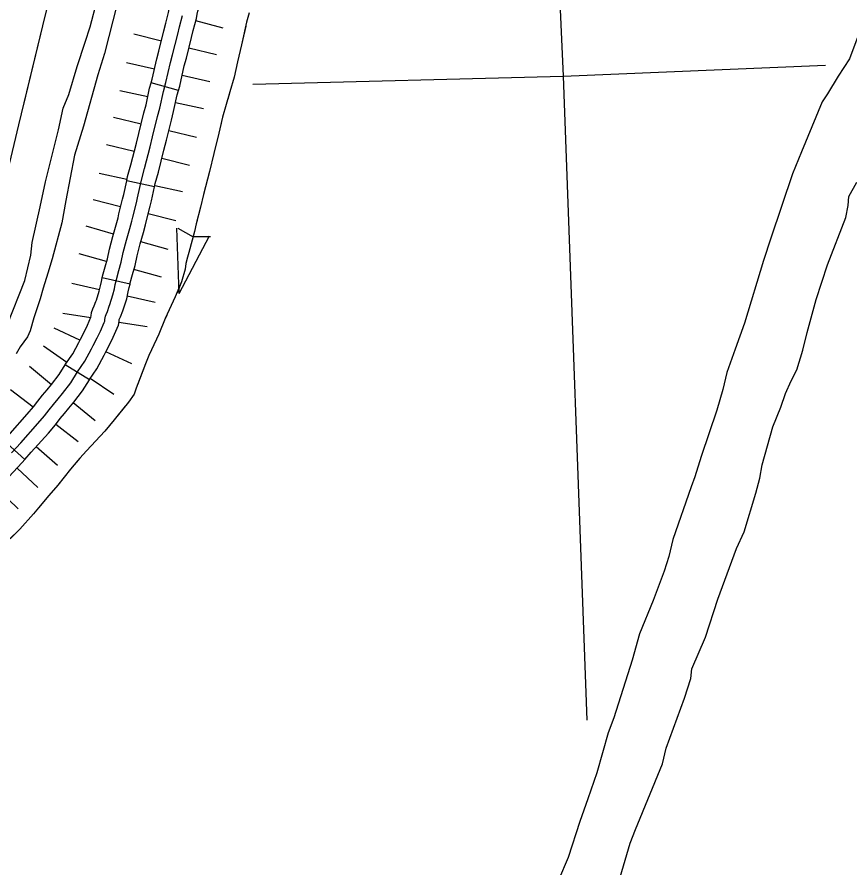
# Model space of a CAD drawing. Extents: x 1720274 to 1751788, y 372074 to 391887.
# Drawn here: x 1734489 to 1735183, y 380554 to 381263 of the extents above; entities that cross this region are included whole.
import ezdxf

# ---------------------------------------------------------------- set-up
doc = ezdxf.new("R2010")
doc.units = 0
for name, color, linetype in [('Level 29', 7, 'Continuous'), ('Level 32', 7, 'Continuous'), ('Level 35', 7, 'Continuous'), ('Level 43', 7, 'Continuous'), ('Level 5', 7, 'Continuous')]:
    doc.layers.add(name, color=color, linetype=linetype)

msp = doc.modelspace()

# ---------------------------------------------------------------- linework, layer by layer
at = {"layer": 'Level 29'}
for p, q in [((1734660.5, 381253.48), (1734637.64, 381259.74)), ((1734608.87, 381242.76), (1734585.86, 381248.47)), ((1734608.87, 381242.76), (1734585.86, 381248.47)), ((1734654.87, 381231.34), (1734631.87, 381237.05)), ((1734654.87, 381231.34), (1734631.87, 381237.05)), ((1734603.09, 381219.56), (1734579.99, 381224.85)), ((1734649.29, 381208.97), (1734626.19, 381214.26)), ((1734597.53, 381196.35), (1734574.36, 381201.31)), ((1734643.88, 381186.43), (1734620.71, 381191.39)), ((1734591.99, 381173.65), (1734568.96, 381179.24)), ((1734591.99, 381173.65), (1734568.96, 381179.24)), ((1734638.05, 381162.47), (1734615.02, 381168.06)), ((1734638.05, 381162.47), (1734615.02, 381168.06)), ((1734586.29, 381150.75), (1734563.3, 381156.53)), ((1734632.25, 381139.17), (1734609.27, 381144.96)), ((1734580.26, 381127.45), (1734557.11, 381132.52)), ((1734626.56, 381117.3), (1734603.41, 381122.38)), ((1734574.98, 381104.74), (1734552, 381110.54)), ((1734574.98, 381104.74), (1734552, 381110.54)), ((1734620.93, 381093.12), (1734597.96, 381098.93)), ((1734620.93, 381093.12), (1734597.96, 381098.93)), ((1734568.99, 381082.16), (1734546.18, 381088.62)), ((1734614.59, 381069.24), (1734591.79, 381075.7)), ((1734563.29, 381059.15), (1734540.48, 381065.57)), ((1734608.91, 381046.3), (1734586.1, 381052.72)), ((1734557.4, 381035.59), (1734534.3, 381040.89)), ((1734557.4, 381035.59), (1734534.3, 381040.89)), ((1734603.6, 381025.01), (1734580.5, 381030.3)), ((1734603.6, 381025.01), (1734580.5, 381030.3)), ((1734550.15, 381012.31), (1734526.75, 381016.08)), ((1734596.95, 381004.77), (1734573.55, 381008.54)), ((1734541.09, 380993.91), (1734519.54, 381003.76)), ((1734530.15, 380975.27), (1734510.61, 380988.67)), ((1734530.15, 380975.27), (1734510.61, 380988.67)), ((1734584.2, 380974.2), (1734562.65, 380984.05)), ((1734517.25, 380956.67), (1734498.94, 380971.72)), ((1734569.24, 380948.46), (1734549.7, 380961.86)), ((1734569.24, 380948.46), (1734549.7, 380961.86)), ((1734502.1, 380937.93), (1734483.3, 380952.37)), ((1734553.86, 380926.56), (1734535.55, 380941.62)), ((1734539.7, 380909.07), (1734520.9, 380923.5)), ((1734522.44, 380889.36), (1734504.7, 380905.07)), ((1734522.44, 380889.36), (1734504.7, 380905.07)), ((1734506.09, 380871.22), (1734488.68, 380887.29)), ((1734489.63, 380853.43), (1734472.46, 380869.77))]:
    msp.add_line(p, q, dxfattribs=at)
msp.add_lwpolyline([(1734484.12, 380899.82), (1734491.72, 380908.29), (1734505.89, 380924.28), (1734511.45, 380930.65), (1734515.4, 380935.79), (1734519.01, 380940.31), (1734522.86, 380944.83), (1734526.62, 380949.4), (1734533.56, 380958.35), (1734539.12, 380967.39), (1734545.16, 380976.19), (1734550.77, 380986.57), (1734552.05, 380989.37), (1734555.33, 380995.7), (1734558.09, 381001.27), (1734561.23, 381008.41), (1734561.7, 381009.5), (1734561.94, 381010.98), (1734562.13, 381012.4), (1734562.32, 381013.88), (1734562.79, 381015.16), (1734563.98, 381017.69), (1734565.55, 381022.02), (1734566.03, 381023.44), (1734568.59, 381031.39), (1734569.78, 381036.58), (1734570.54, 381040.15), (1734571.49, 381044.29), (1734573.49, 381051.66), (1734575.49, 381058.75), (1734577.15, 381066.75), (1734579.86, 381077.07), (1734582.57, 381086.64), (1734584.28, 381092.82), (1734585.04, 381096.2), (1734588.09, 381108.24), (1734589.08, 381112.38), (1734592.32, 381127.13), (1734594.98, 381136.74), (1734599.54, 381154.87), (1734601.64, 381163.15), (1734605.72, 381180), (1734607.63, 381186.9), (1734610.62, 381200.89), (1734612.66, 381208.31), (1734616.52, 381225.11), (1734618.27, 381231.48), (1734622.51, 381248.52), (1734623.98, 381254.7), (1734626.55, 381264.08)], dxfattribs=at)
at = {"layer": 'Level 32'}
for p, q in [((1734623.16, 381201.79), (1734600.31, 381208.08)), ((1734603.2, 381121.45), (1734580.05, 381126.53)), ((1734582.78, 381040.47), (1734559.68, 381045.78)), ((1734548.96, 380960.78), (1734528.78, 380973.2)), ((1734495.18, 380894.41), (1734477.55, 380910.24))]:
    msp.add_line(p, q, dxfattribs=at)
for points in [[(1734600.31, 381208.08), (1734601.17, 381211.21), (1734605.02, 381228.01), (1734606.81, 381234.49), (1734610.99, 381251.32), (1734612.5, 381257.64), (1734614.96, 381266.65), (1734615.45, 381269.46), (1734616.07, 381272.93), (1734617.1, 381276.7), (1734618.01, 381279.42), (1734620.19, 381288.21), (1734620.35, 381288.83)], [(1734623.16, 381201.79), (1734624.16, 381205.41), (1734628.01, 381222.21), (1734629.74, 381228.48), (1734634.02, 381245.72), (1734635.46, 381251.76), (1734638.13, 381261.51), (1734638.79, 381265.36), (1734639.21, 381267.69), (1734639.79, 381269.82), (1734640.79, 381272.81), (1734643.17, 381282.39), (1734643.3, 381282.91)], [(1734484.12, 380899.82), (1734491.72, 380908.29), (1734505.89, 380924.28), (1734511.45, 380930.65), (1734515.4, 380935.79), (1734519.01, 380940.31), (1734522.86, 380944.83), (1734526.62, 380949.4), (1734533.56, 380958.35), (1734539.12, 380967.39), (1734545.16, 380976.19), (1734550.77, 380986.57), (1734552.05, 380989.37), (1734555.33, 380995.7), (1734558.09, 381001.27), (1734561.23, 381008.41), (1734561.7, 381009.5), (1734561.94, 381010.98), (1734562.13, 381012.4), (1734562.32, 381013.88), (1734562.79, 381015.16), (1734563.98, 381017.69), (1734565.55, 381022.02), (1734566.03, 381023.44), (1734568.59, 381031.39), (1734569.78, 381036.58), (1734570.54, 381040.15), (1734571.49, 381044.29), (1734573.49, 381051.66), (1734575.49, 381058.75), (1734577.15, 381066.75), (1734579.86, 381077.07), (1734582.57, 381086.64), (1734584.28, 381092.82), (1734585.04, 381096.2), (1734588.09, 381108.24), (1734589.08, 381112.38), (1734592.32, 381127.13), (1734594.98, 381136.74), (1734599.54, 381154.87), (1734601.64, 381163.15), (1734605.72, 381180), (1734607.63, 381186.9), (1734610.62, 381200.89), (1734612.66, 381208.31), (1734616.52, 381225.11), (1734618.27, 381231.48), (1734622.51, 381248.52), (1734623.98, 381254.7), (1734626.55, 381264.08)], [(1734580.05, 381126.53), (1734580.81, 381129.98), (1734583.52, 381139.77), (1734588.05, 381157.77), (1734590.13, 381166), (1734594.25, 381182.97), (1734596.11, 381189.71), (1734599.1, 381203.7), (1734600.31, 381208.08)], [(1734603.2, 381121.45), (1734603.82, 381124.28), (1734606.44, 381133.71), (1734611.03, 381151.97), (1734613.14, 381160.3), (1734617.2, 381177.02), (1734619.14, 381184.08), (1734622.14, 381198.07), (1734623.16, 381201.79)], [(1734559.68, 381045.78), (1734560, 381047.16), (1734562.07, 381054.82), (1734563.97, 381061.57), (1734565.61, 381069.46), (1734568.43, 381080.19), (1734571.16, 381089.83), (1734572.79, 381095.71), (1734573.52, 381098.95), (1734576.58, 381111.08), (1734577.54, 381115.04), (1734580.05, 381126.53)], [(1734582.78, 381040.47), (1734582.99, 381041.41), (1734584.91, 381048.51), (1734587.01, 381055.93), (1734588.69, 381064.03), (1734591.29, 381073.95), (1734593.98, 381083.44), (1734595.78, 381089.94), (1734596.57, 381093.45), (1734599.59, 381105.4), (1734600.63, 381109.72), (1734603.2, 381121.45)], [(1734528.78, 380973.2), (1734529.18, 380973.85), (1734535.03, 380982.38), (1734540.16, 380991.85), (1734541.4, 380994.57), (1734544.76, 381001.06), (1734547.35, 381006.29), (1734550.23, 381012.85), (1734550.38, 381013.94), (1734550.74, 381016.73), (1734551.86, 381019.75), (1734553.03, 381022.24), (1734554.36, 381025.91), (1734554.77, 381027.14), (1734557.16, 381034.54), (1734558.21, 381039.14), (1734558.97, 381042.71), (1734559.68, 381045.78)], [(1734548.96, 380960.78), (1734549.06, 380960.93), (1734555.28, 380970.01), (1734561.38, 380981.28), (1734562.71, 380984.18), (1734565.9, 380990.35), (1734568.83, 380996.25), (1734572.08, 381003.66), (1734573.16, 381006.15), (1734573.66, 381009.25), (1734573.88, 381010.86), (1734573.88, 381010.89), (1734574.94, 381013.13), (1734576.75, 381018.13), (1734577.29, 381019.75), (1734580.03, 381028.24), (1734581.35, 381034.02), (1734582.11, 381037.59), (1734582.78, 381040.47)], [(1734477.55, 380910.24), (1734482.88, 380916.18), (1734496.99, 380932.1), (1734502.28, 380938.17), (1734506.07, 380943.1), (1734509.87, 380947.86), (1734513.77, 380952.44), (1734517.36, 380956.8), (1734523.8, 380965.11), (1734528.78, 380973.2)], [(1734495.18, 380894.41), (1734500.56, 380900.4), (1734514.79, 380916.45), (1734520.62, 380923.14), (1734524.73, 380928.49), (1734528.15, 380932.77), (1734531.95, 380937.23), (1734535.88, 380942.01), (1734543.31, 380951.59), (1734548.96, 380960.78)], [(1734435.69, 380833.61), (1734442.41, 380839.22), (1734457.7, 380854.33), (1734463.01, 380859.84), (1734474.51, 380871.93), (1734481.89, 380879.94), (1734492.88, 380891.84), (1734495.18, 380894.41)]]:
    msp.add_lwpolyline(points, dxfattribs=at)
at = {"layer": 'Level 35'}
for points in [[(1734480.38, 381006.15), (1734495.09, 381043.43), (1734500.18, 381064.61), (1734501.14, 381075.21), (1734507.87, 381104.92), (1734512.41, 381125.7), (1734523.13, 381168.89), (1734527.12, 381186.91), (1734531.79, 381198.33), (1734538.66, 381221.58), (1734545.4, 381241.81), (1734549.66, 381254.74), (1734555.29, 381277.3)], [(1734572.06, 381273.86), (1734561.61, 381232.59), (1734555.98, 381214.84), (1734544.16, 381171.92), (1734536.6, 381147.71), (1734529.31, 381110.01), (1734525.88, 381091.58), (1734517.91, 381061.59), (1734514.33, 381049.48), (1734510.48, 381036.96), (1734508.01, 381028.16), (1734502.79, 381012.47), (1734499.49, 381001.47), (1734497.29, 380996.65), (1734491.38, 380988.12), (1734487.94, 380982.35)], [(1735192.29, 381255.66), (1735182.04, 381228.11), (1735172.77, 381213.64), (1735163.65, 381199.02), (1735159.43, 381192.28), (1735142.02, 381150.68), (1735134.58, 381132.41), (1735116.47, 381078.72), (1735110.43, 381060.17), (1735094.7, 381008.03), (1735086.84, 380986.25), (1735079.82, 380966.71), (1735076.73, 380952.66), (1735071.54, 380935.37), (1735058.62, 380896.86), (1735053.14, 380879.86), (1735050.33, 380871.71), (1735034.89, 380827.86), (1735031.66, 380813.52), (1735027.73, 380801.3), (1735018.46, 380777.12), (1735007.09, 380749.3), (1735001.05, 380727.37), (1734985.74, 380679.31), (1734981.11, 380666.8), (1734971.56, 380633.35), (1734964.26, 380611.85), (1734957.52, 380592.88), (1734947.69, 380563.08), (1734939.69, 380543.97)], [(1734979.29, 380507.01), (1734999.36, 380575.03), (1735003.86, 380586.27), (1735026.46, 380641.08), (1735029.41, 380654.15), (1735044.72, 380695.61), (1735049.91, 380711.91), (1735050.9, 380720.07), (1735062.27, 380746.49), (1735072.52, 380777.97), (1735088.1, 380820.41), (1735094.28, 380834.04), (1735103.97, 380866.37), (1735107.48, 380878.73), (1735109.31, 380889.84), (1735118.29, 380921.6), (1735125.03, 380937.9), (1735128.82, 380949.28), (1735133.46, 380959.97), (1735138.23, 380969.1), (1735143.15, 380985.54), (1735146.8, 381000.02), (1735154.38, 381027.57), (1735163.65, 381056.38), (1735178.95, 381096.01), (1735180.92, 381105.99), (1735181.48, 381113.29), (1735188.22, 381125.24)]]:
    msp.add_lwpolyline(points, dxfattribs=at)
at = {"layer": 'Level 43'}
for p, q in [((1734623.66, 381032.72), (1734621.66, 381086.91)), ((1734622.71, 381087.11), (1734635.25, 381079.94)), ((1734623.66, 381032.72), (1734649.02, 381080.65)), ((1734649.86, 381079.96), (1734635.43, 381079.9))]:
    msp.add_line(p, q, dxfattribs=at)
for points in [[(1734629.85, 381816.11), (1734630.23, 381811.45), (1734629.45, 381787.93), (1734628.87, 381767.7), (1734627.7, 381760.7), (1734618.57, 381721.62), (1734611.77, 381698.87), (1734603.61, 381663.48), (1734599.72, 381638.78), (1734591.76, 381603.78), (1734582.24, 381566.64), (1734568.83, 381498.39), (1734562.03, 381476.22), (1734557.95, 381451.52), (1734545.13, 381398.05), (1734527.45, 381327.08), (1734509.97, 381255.52), (1734489.96, 381173.07), (1734471.7, 381097.04)], [(1734681.94, 381266.4), (1734679.89, 381258.65), (1734675.6, 381239.69), (1734672.41, 381225.6), (1734669.46, 381212.79), (1734665.94, 381200.43), (1734659.86, 381179.42), (1734656.66, 381166.23), (1734652.5, 381149.13), (1734649.05, 381134.2)], [(1734679.13, 381255.26), (1734675.6, 381239.69), (1734672.41, 381225.6), (1734669.46, 381212.79), (1734665.94, 381200.43), (1734664.23, 381194.52)], [(1734508.29, 381248.61), (1734493.53, 381187.81)], [(1734658.65, 381174.42), (1734656.66, 381166.23), (1734652.5, 381149.13), (1734649.05, 381134.2), (1734644.06, 381114.99), (1734643.74, 381113.66)], [(1734649.05, 381134.2), (1734644.06, 381114.99), (1734641.56, 381104.42), (1734637.85, 381090.71), (1734636.51, 381084.37), (1734631.9, 381066.89), (1734630.56, 381062.85), (1734629.34, 381057.54), (1734628.7, 381052.86), (1734625.76, 381042.23), (1734620.45, 381029.81), (1734612.19, 381011.74), (1734606.88, 380998.74), (1734598.37, 380981), (1734595.81, 380973.96), (1734588, 380953.91), (1734586.15, 380948.85), (1734581.48, 380942.06), (1734569.7, 380927.39), (1734561.77, 380918.04), (1734546.67, 380901.58), (1734541.1, 380895.43), (1734533.29, 380886.34), (1734522.61, 380873.15), (1734515.18, 380864.44), (1734506.48, 380854.12), (1734502.32, 380849.26), (1734491.12, 380836.32), (1734481.84, 380827.42)], [(1734638.59, 381093.45), (1734637.85, 381090.71), (1734636.51, 381084.37), (1734631.9, 381066.89), (1734630.56, 381062.85), (1734629.34, 381057.54), (1734628.7, 381052.86), (1734625.76, 381042.23), (1734621.94, 381033.3)], [(1734613.36, 381014.3), (1734612.19, 381011.74), (1734606.88, 380998.74), (1734600.64, 380985.73)], [(1734600.64, 380985.73), (1734598.37, 380981), (1734595.81, 380973.96), (1734589.08, 380956.68)], [(1734578.81, 380938.74), (1734569.7, 380927.39), (1734561.77, 380918.04), (1734546.67, 380901.58), (1734541.1, 380895.43), (1734537.76, 380891.55)], [(1734524.48, 380875.47), (1734522.61, 380873.15), (1734515.18, 380864.44), (1734506.48, 380854.12), (1734502.32, 380849.26), (1734491.12, 380836.32), (1734483.09, 380828.61)]]:
    msp.add_lwpolyline(points, dxfattribs=at)
at = {"layer": 'Level 5'}
for points in [[(1734916.43, 381816.11), (1734943.57, 381213.53)], [(1734943.57, 381213.53), (1735162.2, 381222.64)], [(1734685.06, 381206.95), (1734943.57, 381213.53)], [(1734943.57, 381213.53), (1734963.24, 380677.36)]]:
    msp.add_lwpolyline(points, dxfattribs=at)

doc.saveas('drawing.dxf')
